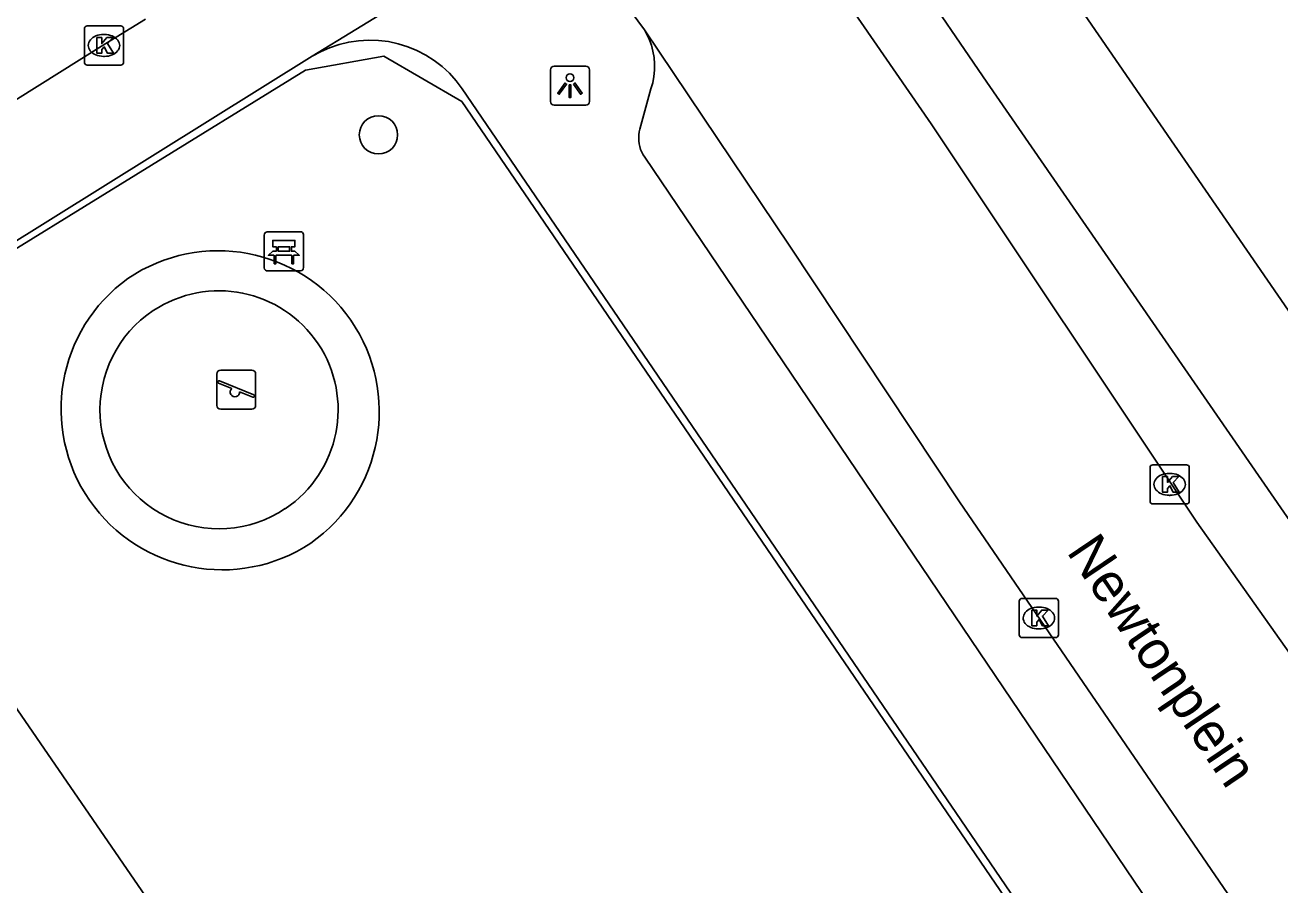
# Model space of a CAD drawing. Extents: x 159280 to 160375, y 384531 to 385872.
# Drawn here: x 159692.56 to 159724.58, y 385356.09 to 385378.05 of the extents above; entities that cross this region are included whole.
import ezdxf

# ---------------------------------------------------------------- set-up
doc = ezdxf.new("R2010")
doc.units = 0
for name, color, linetype in [('IMGEO_Bank', 7, 'Continuous'), ('IMGEO_Boom', 7, 'Continuous'), ('IMGEO_Groenvoorziening', 7, 'Continuous'), ('IMGEO_Hek', 7, 'Continuous'), ('IMGEO_Kolk', 7, 'Continuous'), ('IMGEO_Lichtpunt', 7, 'Continuous'), ('IMGEO_Openbare_ruimte_label', 7, 'Continuous'), ('IMGEO_Rijbaan_lokaal_open', 7, 'Continuous'), ('IMGEO_Speelvoorziening', 7, 'Continuous'), ('IMGEO_Voetpad_open', 7, 'Continuous')]:
    doc.layers.add(name, color=color, linetype=linetype)

msp = doc.modelspace()

# ---------------------------------------------------------------- linework, layer by layer
at = {"layer": 'IMGEO_Bank'}
for p, q in [((159698.666, 385371.847), (159698.666, 385372.688)), ((159698.666, 385372.688), (159698.666, 385371.847)), ((159698.741, 385372.772), (159699.582, 385372.772)), ((159699.582, 385372.772), (159698.741, 385372.772)), ((159699.666, 385372.697), (159699.666, 385371.856)), ((159699.666, 385371.856), (159699.666, 385372.697)), ((159698.975, 385372.278), (159698.975, 385372.384)), ((159699.019, 385372.384), (159699.019, 385372.278)), ((159699.307, 385372.39), (159699.025, 385372.39)), ((159699.313, 385372.278), (159699.313, 385372.384)), ((159699.357, 385372.384), (159699.357, 385372.278)), ((159699.363, 385372.17), (159698.97, 385372.17)), ((159699.025, 385372.272), (159699.307, 385372.272)), ((159699.591, 385371.772), (159698.75, 385371.772)), ((159698.75, 385371.772), (159699.591, 385371.772))]:
    msp.add_line(p, q, dxfattribs=at)
for points in [[(159698.969, 385372.39), (159698.883, 385372.39), (159698.883, 385372.551), (159699.446, 385372.551), (159699.446, 385372.39), (159699.363, 385372.39)], [(159698.913, 385372.17), (159698.771, 385372.17), (159698.883, 385372.272), (159698.969, 385372.272)], [(159698.963, 385372.163), (159698.963, 385371.956), (159698.92, 385371.956), (159698.92, 385372.163)], [(159699.363, 385372.272), (159699.446, 385372.272), (159699.558, 385372.17), (159699.419, 385372.17)], [(159699.413, 385372.163), (159699.413, 385371.956), (159699.369, 385371.956), (159699.369, 385372.163)]]:
    msp.add_lwpolyline(points, dxfattribs=at)
for centre, radius, start, end in [((159698.744, 385372.694), 0.0779, 92.4484, 184.2845), ((159698.744, 385372.694), 0.0779, 92.4484, 184.2845), ((159699.588, 385372.694), 0.0779, 2.4484, 94.2845), ((159699.588, 385372.694), 0.0779, 2.4484, 94.2845), ((159698.968, 385372.383), 0.00671, 2.8957, 87.1043), ((159699.025, 385372.383), 0.00671, 92.8957, 177.1043), ((159699.307, 385372.383), 0.00671, 2.8957, 87.1043), ((159699.364, 385372.383), 0.00671, 92.8957, 177.1043), ((159698.913, 385372.163), 0.00671, 2.8957, 87.1043), ((159698.97, 385372.163), 0.00671, 92.8957, 177.1043), ((159698.968, 385372.279), 0.00671, 272.8957, 357.1043), ((159699.025, 385372.279), 0.00671, 182.8957, 267.1043), ((159699.307, 385372.279), 0.00671, 272.8957, 357.1043), ((159699.364, 385372.279), 0.00671, 182.8957, 267.1043), ((159699.362, 385372.163), 0.00671, 2.8957, 87.1043), ((159699.419, 385372.163), 0.00671, 92.8957, 177.1043), ((159698.744, 385371.85), 0.0779, 182.4484, 274.2845), ((159698.744, 385371.85), 0.0779, 182.4484, 274.2845), ((159699.588, 385371.85), 0.0779, 272.4484, 4.2845), ((159699.588, 385371.85), 0.0779, 272.4484, 4.2845)]:
    msp.add_arc(centre, radius, start, end, dxfattribs=at)
at = {"layer": 'IMGEO_Boom'}
msp.add_circle((159701.579, 385375.246), 0.489, dxfattribs=at)
at = {"layer": 'IMGEO_Groenvoorziening'}
for points in [[(159718.332, 385340.911), (159722.458, 385343.708), (159723.477, 385345.334), (159723.255, 385347.425), (159703.705, 385376.096), (159701.716, 385377.258), (159699.719, 385376.901), (159686.722, 385368.883), (159686.593, 385368.957)], [(159686.999, 385368.365), (159708.759, 385336.684), (159714.449, 385340.582), (159715.481, 385339.021)]]:
    msp.add_lwpolyline(points, dxfattribs=at)
for centre, radius, start, end in [((159697.493, 385368.18), 4.106, 305.0308, 124.1645), ((159697.587, 385368.245), 4.107, 125.7529, 303.4424)]:
    msp.add_arc(centre, radius, start, end, dxfattribs=at)
at = {"layer": 'IMGEO_Hek'}
for centre, start, end in [((159697.51, 385368.224), 303.8236, 123.5513), ((159697.512, 385368.226), 123.5934, 303.7815)]:
    msp.add_arc(centre, 3.039, start, end, dxfattribs=at)
at = {"layer": 'IMGEO_Kolk'}
for p, q in [((159694.075, 385377.103), (159694.075, 385377.955)), ((159694.15, 385378.029), (159695.002, 385378.029)), ((159694.563, 385377.809), (159694.588, 385377.809)), ((159695.076, 385377.955), (159695.076, 385377.103)), ((159694.586, 385377.249), (159694.561, 385377.249)), ((159695.002, 385377.029), (159694.15, 385377.029)), ((159721.267, 385365.894), (159721.267, 385366.746)), ((159721.342, 385366.82), (159722.194, 385366.82)), ((159721.755, 385366.6), (159721.78, 385366.6)), ((159722.268, 385366.746), (159722.268, 385365.894)), ((159721.778, 385366.04), (159721.753, 385366.04)), ((159722.194, 385365.82), (159721.342, 385365.82)), ((159718.006, 385363.408), (159718.858, 385363.408)), ((159717.931, 385362.482), (159717.931, 385363.334)), ((159718.419, 385363.188), (159718.444, 385363.188)), ((159718.932, 385363.334), (159718.932, 385362.482)), ((159718.858, 385362.408), (159718.006, 385362.408)), ((159718.442, 385362.628), (159718.417, 385362.628))]:
    msp.add_line(p, q, dxfattribs=at)
for points in [[(159694.075, 385377.103), (159694.075, 385377.955)], [(159694.15, 385378.029), (159695.002, 385378.029)], [(159695.076, 385377.955), (159695.076, 385377.103)], [(159694.396, 385377.729), (159694.519, 385377.729), (159694.519, 385377.578), (159694.649, 385377.729), (159694.813, 385377.729), (159694.667, 385377.578), (159694.82, 385377.329), (159694.668, 385377.329), (159694.583, 385377.493), (159694.519, 385377.426), (159694.519, 385377.329), (159694.396, 385377.329), (159694.396, 385377.729)], [(159695.002, 385377.029), (159694.15, 385377.029)], [(159721.267, 385365.894), (159721.267, 385366.746)], [(159721.342, 385366.82), (159722.194, 385366.82)], [(159722.268, 385366.746), (159722.268, 385365.894)], [(159721.588, 385366.52), (159721.711, 385366.52), (159721.711, 385366.369), (159721.841, 385366.52), (159722.005, 385366.52), (159721.859, 385366.369), (159722.012, 385366.12), (159721.86, 385366.12), (159721.775, 385366.284), (159721.711, 385366.217), (159721.711, 385366.12), (159721.588, 385366.12), (159721.588, 385366.52)], [(159722.194, 385365.82), (159721.342, 385365.82)], [(159718.006, 385363.408), (159718.858, 385363.408)], [(159717.931, 385362.482), (159717.931, 385363.334)], [(159718.252, 385363.108), (159718.375, 385363.108), (159718.375, 385362.957), (159718.505, 385363.108), (159718.669, 385363.108), (159718.523, 385362.957), (159718.676, 385362.708), (159718.524, 385362.708), (159718.439, 385362.872), (159718.375, 385362.805), (159718.375, 385362.708), (159718.252, 385362.708), (159718.252, 385363.108)], [(159718.932, 385363.334), (159718.932, 385362.482)], [(159718.858, 385362.408), (159718.006, 385362.408)]]:
    msp.add_lwpolyline(points, dxfattribs=at)
for centre, start, end in [((159694.152, 385377.953), 91.552, 178.448), ((159694.152, 385377.953), 91.552, 178.448), ((159695, 385377.953), 1.552, 88.448), ((159695, 385377.953), 1.552, 88.448), ((159694.152, 385377.105), 181.552, 268.448), ((159694.152, 385377.105), 181.552, 268.448), ((159695, 385377.105), 271.552, 358.448), ((159695, 385377.105), 271.552, 358.448), ((159721.344, 385366.744), 91.552, 178.448), ((159721.344, 385366.744), 91.552, 178.448), ((159722.192, 385366.744), 1.552, 88.448), ((159722.192, 385366.744), 1.552, 88.448), ((159721.344, 385365.896), 181.552, 268.448), ((159721.344, 385365.896), 181.552, 268.448), ((159722.192, 385365.896), 271.552, 358.448), ((159722.192, 385365.896), 271.552, 358.448), ((159718.008, 385363.332), 91.552, 178.448), ((159718.008, 385363.332), 91.552, 178.448), ((159718.856, 385363.332), 1.552, 88.448), ((159718.856, 385363.332), 1.552, 88.448), ((159718.008, 385362.484), 181.552, 268.448), ((159718.008, 385362.484), 181.552, 268.448), ((159718.856, 385362.484), 271.552, 358.448), ((159718.856, 385362.484), 271.552, 358.448)]:
    msp.add_arc(centre, 0.0765, start, end, dxfattribs=at)
for centre, major_axis, ratio, start_param, end_param in [((159694.562, 385377.529), (-0.387, 0.002), 0.722429, 4.712389, 7.853982), ((159694.587, 385377.529), (-0.39, 0.002), 0.717154, 1.570796, 4.712389), ((159721.754, 385366.32), (-0.387, 0.002), 0.722429, 4.712389, 7.853982), ((159721.779, 385366.32), (-0.39, 0.002), 0.717154, 1.570796, 4.712389), ((159718.418, 385362.908), (-0.387, 0.002), 0.722429, 4.712389, 7.853982), ((159718.443, 385362.908), (-0.39, 0.002), 0.717154, 1.570796, 4.712389)]:
    msp.add_ellipse(centre, major_axis=major_axis, ratio=ratio, start_param=start_param, end_param=end_param, dxfattribs=at)
at = {"layer": 'IMGEO_Lichtpunt'}
for p, q in [((159705.968, 385376.907), (159705.968, 385376.1)), ((159705.968, 385376.907), (159705.968, 385376.1)), ((159706.87, 385377.002), (159706.062, 385377.002)), ((159706.87, 385377.002), (159706.062, 385377.002)), ((159706.964, 385376.1), (159706.964, 385376.907)), ((159706.964, 385376.1), (159706.964, 385376.907)), ((159706.062, 385376.006), (159706.87, 385376.006)), ((159706.062, 385376.006), (159706.87, 385376.006))]:
    msp.add_line(p, q, dxfattribs=at)
for points in [[(159706.342, 385376.571), (159706.381, 385376.543), (159706.193, 385376.281), (159706.155, 385376.308), (159706.342, 385376.571)], [(159706.444, 385376.523), (159706.491, 385376.523), (159706.491, 385376.201), (159706.444, 385376.201), (159706.444, 385376.523)], [(159706.554, 385376.543), (159706.592, 385376.57), (159706.779, 385376.308), (159706.74, 385376.28), (159706.554, 385376.543)]]:
    msp.add_lwpolyline(points, dxfattribs=at)
msp.add_circle((159706.467, 385376.705), 0.0994, dxfattribs=at)
for centre, start, end in [((159706.062, 385376.907), 90, 180), ((159706.062, 385376.907), 90, 180), ((159706.87, 385376.907), 0, 90), ((159706.87, 385376.907), 0, 90), ((159706.062, 385376.1), 180, 270), ((159706.062, 385376.1), 180, 270), ((159706.87, 385376.1), 270, 0), ((159706.87, 385376.1), 270, 360)]:
    msp.add_arc(centre, 0.0946, start, end, dxfattribs=at)
at = {"layer": 'IMGEO_Rijbaan_lokaal_open'}
for points in [[(159725.924, 385360.46), (159722.462, 385365.352), (159715.679, 385375.524), (159712.184, 385380.601)], [(159708.365, 385377.929), (159707.69, 385378.858)], [(159708.365, 385377.929), (159712.078, 385372.407), (159716.405, 385365.872), (159727.39, 385349.816)]]:
    msp.add_lwpolyline(points, dxfattribs=at)
at = {"layer": 'IMGEO_Speelvoorziening'}
for p, q in [((159697.455, 385368.338), (159697.455, 385369.138)), ((159697.455, 385369.138), (159697.455, 385368.338)), ((159697.555, 385369.238), (159698.345, 385369.238)), ((159698.345, 385369.238), (159697.555, 385369.238)), ((159698.445, 385369.138), (159698.445, 385368.338)), ((159698.445, 385368.338), (159698.445, 385369.138)), ((159697.838, 385368.766), (159697.499, 385368.903)), ((159697.524, 385368.963), (159698.4, 385368.61)), ((159698.376, 385368.55), (159698.036, 385368.687)), ((159698.345, 385368.238), (159697.555, 385368.238)), ((159697.555, 385368.238), (159698.345, 385368.238))]:
    msp.add_line(p, q, dxfattribs=at)
for centre, radius, start, end in [((159697.555, 385369.138), 0.1, 90, 180), ((159697.555, 385369.138), 0.1, 90, 180), ((159698.345, 385369.138), 0.1, 0, 90), ((159698.345, 385369.138), 0.1, 360, 90), ((159697.512, 385368.933), 0.0327, 68.078, 248.078), ((159697.917, 385368.676), 0.12, 130.9928, 5.1632), ((159698.388, 385368.58), 0.0327, 248.078, 68.078), ((159697.555, 385368.338), 0.1, 180, 270), ((159697.555, 385368.338), 0.1, 180, 270), ((159698.345, 385368.338), 0.1, 270, 0), ((159698.345, 385368.338), 0.1, 270, 0)]:
    msp.add_arc(centre, radius, start, end, dxfattribs=at)
at = {"layer": 'IMGEO_Voetpad_open'}
for points in [[(159716.755, 385387.736), (159716.544, 385387.59), (159716.346, 385387.426), (159716.164, 385387.244), (159715.999, 385387.047), (159715.853, 385386.836), (159715.725, 385386.613), (159715.618, 385386.38), (159715.533, 385386.138), (159715.469, 385385.889), (159715.428, 385385.635), (159715.41, 385385.379), (159715.414, 385385.122), (159715.442, 385384.867), (159715.492, 385384.615), (159715.565, 385384.368), (159715.659, 385384.129), (159715.774, 385383.9), (159715.905, 385383.688), (159731.572, 385360.92)], [(159705.457, 385380.67), (159699.883, 385377.251)], [(159715.171, 385379.428), (159717.106, 385376.594), (159725.254, 385364.781)], [(159659.021, 385355.215), (159674.245, 385364.795), (159676.855, 385366.432), (159694.511, 385377.51), (159695.635, 385378.201)], [(159724.182, 385351.275), (159708.374, 385374.674), (159708.333, 385374.738), (159708.298, 385374.805), (159708.269, 385374.874), (159708.247, 385374.946), (159708.231, 385375.02), (159708.221, 385375.095), (159708.219, 385375.17), (159708.223, 385375.246), (159708.234, 385375.321), (159708.251, 385375.394), (159708.532, 385376.423), (159708.576, 385376.578), (159708.606, 385376.737), (159708.622, 385376.898), (159708.624, 385377.06), (159708.611, 385377.221), (159708.584, 385377.38), (159708.542, 385377.536), (159708.487, 385377.688), (159708.418, 385377.834), (159708.365, 385377.929)], [(159699.883, 385377.251), (159700.099, 385377.37), (159700.332, 385377.472), (159700.573, 385377.554), (159700.82, 385377.613), (159701.072, 385377.65), (159701.326, 385377.665), (159701.581, 385377.657), (159701.833, 385377.626), (159702.082, 385377.572), (159702.325, 385377.497), (159702.561, 385377.4), (159702.786, 385377.283), (159703.001, 385377.146), (159703.202, 385376.99), (159703.389, 385376.817), (159703.559, 385376.628), (159703.712, 385376.424), (159723.322, 385347.658), (159723.391, 385347.552)], [(159699.883, 385377.251), (159686.593, 385368.957)]]:
    msp.add_lwpolyline(points, dxfattribs=at)

# ---------------------------------------------------------------- texts
at = {"layer": 'IMGEO_Openbare_ruimte_label'}
msp.add_text('Newtonplein', height=1, rotation=304.0716, dxfattribs=at).set_placement((159719.121, 385364.598))

doc.saveas('drawing.dxf')
